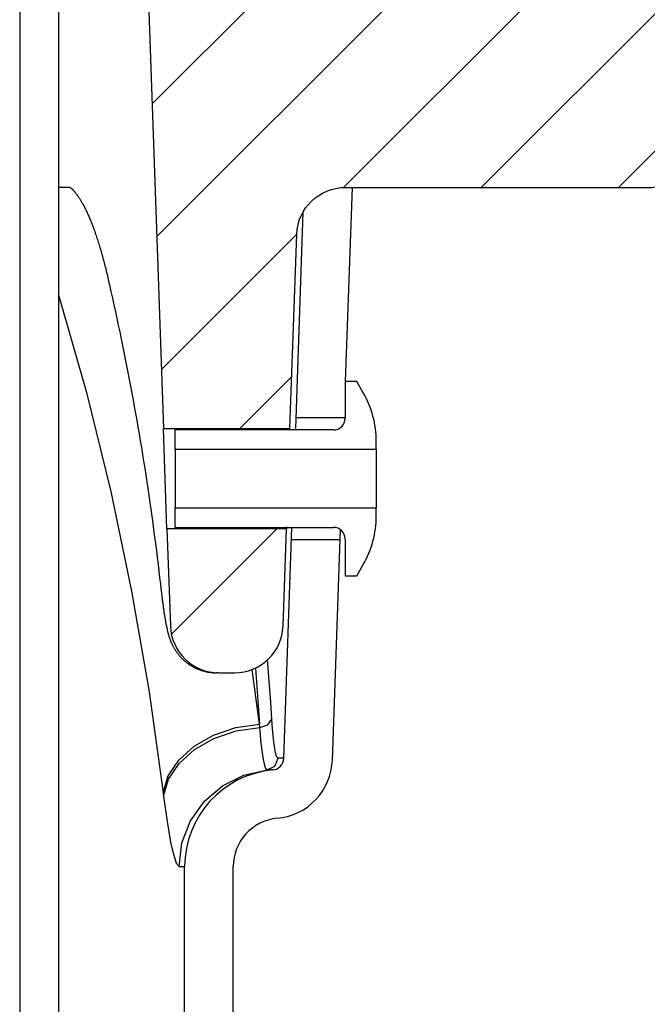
# Model space of a CAD drawing. Extents: x -169 to 2224, y 0 to 2796.
# Tile 314 of 530: x 1613.63 to 1615.24, y 981.27 to 983.81. Entities that reach past the tile are written whole.
import ezdxf

# ---------------------------------------------------------------- set-up
doc = ezdxf.new("R2010")
doc.units = 0
doc.header["$MEASUREMENT"] = 0
doc.layers.add('CONCRETE-HATCH', color=2, linetype='CONTINUOUS')
doc.layers.add('SPILL-BUCKET', color=1, linetype='CONTINUOUS')
pattern_1 = [(45, (6718.5386, -316.10631), (-0.176776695, 0.176776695), [])]

msp = doc.modelspace()

# ---------------------------------------------------------------- hatches: boundary and pattern name
at = {"layer": 'CONCRETE-HATCH'}
h = msp.add_hatch(dxfattribs=at)
h.set_pattern_fill('AR-CONC', color=256, scale=2.67, style=0)
h.set_pattern_definition([(50, (495.77, 981.518), (19.15085, -1.67548), [2.0025, -22.0275]), (355, (495.77, 981.518), (-3.70466, 20.08353), [1.602, -17.622]), (100.4514, (497.365, 981.378), (15.4462, 18.40804), [1.70186, -18.7205]), (46.1842, (495.77, 986.858), (28.49534, -4.41936), [3.00375, -33.04125]), (96.6356, (498.144, 986.49), (24.9555, 26.00895), [2.5528, -28.08074]), (351.1842, (495.77, 986.858), (24.9555, 26.009), [2.403, -26.433]), (21, (498.44, 985.523), (15.93742, -10.74992), [2.0025, -22.0275]), (326, (498.44, 985.523), (6.49652, 19.3615), [1.602, -17.622]), (71.4514, (499.767, 984.627), (22.43394, 8.61156), [1.70186, -18.7205]), (37.5, (495.769, 981.518), (0.32467, 8.888266), [0, -17.4084, 0, -17.889, 0, -17.68875]), (7.5, (495.769, 981.518), (7.02396, 10.53079), [0, -10.1994, 0, -17.0079, 0, -6.74175]), (327.5, (489.815, 981.518), (14.25306, -0.602215), [0, -6.675, 0, -20.826, 0, -27.6345]), (317.5, (487.145, 981.518), (15.57107, 2.6728), [0, -8.6775, 0, -13.8306, 0, -19.6245])])
h.paths.add_polyline_path([(1632.84169, 983.80117), (1627.949, 984.45283), (1627.949, 985.22638), (1624.00572, 984.73347), (1614.63623, 984.73347), (1614.4283, 983.95668), (1614.04241, 983.95668), (1613.99758, 983.9299), (1613.97107, 983.87999), (1613.97107, 978.29597), (1632.84169, 978.29597), (1632.84169, 980.19593)])
at = {"layer": 'SPILL-BUCKET'}
h = msp.add_hatch(dxfattribs=at)
h.set_pattern_fill('ANSI31', scale=2, style=0)
h.set_pattern_definition(pattern_1)
edge = h.paths.add_edge_path()
edge.add_line((1614.00579, 984.23294), (1613.94759, 984.17052))
edge.add_line((1613.94759, 984.17052), (1613.99705, 982.75407))
edge.add_line((1613.99705, 982.75407), (1614.32236, 982.75407))
edge.add_line((1614.32236, 982.75407), (1614.3398, 983.25351))
edge.add_arc((1614.46469, 983.24919), 0.12496, -269.98139, -181.98144, ccw=False)
edge.add_line((1614.46464, 983.37415), (1615.25148, 983.37415))
edge.add_arc((1615.2515, 983.43663), 0.06248, -90.01928, 1.98074)
edge.add_line((1615.31394, 983.43879), (1615.25505, 985.12513))
edge.add_arc((1615.19261, 985.12293), 0.06248, -357.98136, -269.98138)
edge.add_line((1615.19259, 985.18541), (1615.05075, 985.18541))
edge.add_arc((1615.05076, 985.15417), 0.03124, -269.98043, -179.98043)
edge.add_line((1615.01952, 985.15416), (1615.01952, 984.24793))
edge.add_arc((1615.00422, 984.24824), 0.01531, -91.18722, -1.18722, ccw=False)
edge.add_line((1615.0039, 984.23294), (1614.00579, 984.23294))
h = msp.add_hatch(dxfattribs=at)
h.set_pattern_fill('ANSI31', scale=2, style=0)
h.set_pattern_definition(pattern_1)
edge = h.paths.add_edge_path()
edge.add_line((1614.00609, 982.49525), (1614.01481, 982.24564))
edge.add_arc((1614.13973, 982.25), 0.125, -178.00002, -90)
edge.add_line((1614.13973, 982.125), (1614.17968, 982.125))
edge.add_arc((1614.17968, 982.25), 0.125, -90, -1.99998)
edge.add_line((1614.30461, 982.24564), (1614.31332, 982.49525))
edge.add_line((1614.31332, 982.49525), (1614.00609, 982.49525))

# ---------------------------------------------------------------- linework, layer by layer
at = {"layer": 'SPILL-BUCKET', "color": 1, "linetype": 'Continuous'}
for p, q in [((1613.62735, 984.10802), (1613.62735, 969.91046)), ((1613.72728, 984.10802), (1613.72728, 969.91046)), ((1614.46545, 982.87449), (1614.4829, 983.37415)), ((1614.35568, 983.3103), (1614.33625, 982.75407)), ((1614.49426, 982.87449), (1614.46428, 982.87449)), ((1614.46428, 982.87449), (1614.46428, 982.77995)), ((1614.51075, 982.84592), (1614.49426, 982.87449)), ((1614.02708, 982.70011), (1614.02708, 982.74997)), ((1614.4343, 982.74997), (1614.02708, 982.74997)), ((1614.54422, 982.70011), (1614.54422, 982.721)), ((1614.54422, 982.70011), (1614.02708, 982.70011)), ((1614.02708, 982.70011), (1614.02708, 982.69437)), ((1614.02708, 982.69437), (1614.02708, 982.67801)), ((1614.54422, 982.70011), (1614.54422, 982.69437)), ((1614.54422, 982.69437), (1614.54422, 982.67801)), ((1614.02708, 982.67801), (1614.02708, 982.65353)), ((1614.54422, 982.67801), (1614.54422, 982.65353)), ((1614.02708, 982.65353), (1614.02708, 982.62466)), ((1614.54422, 982.65353), (1614.54422, 982.62466)), ((1614.02708, 982.62466), (1614.02708, 982.59579)), ((1614.54422, 982.62466), (1614.54422, 982.59579)), ((1614.02708, 982.59579), (1614.02708, 982.57131)), ((1614.54422, 982.59579), (1614.54422, 982.57131)), ((1614.02708, 982.57131), (1614.02708, 982.55495)), ((1614.54422, 982.57131), (1614.54422, 982.55495)), ((1614.02708, 982.55495), (1614.02708, 982.54921)), ((1614.02708, 982.49935), (1614.02708, 982.54921)), ((1614.02708, 982.54921), (1614.54422, 982.54921)), ((1614.54422, 982.55495), (1614.54422, 982.54921)), ((1614.54422, 982.52831), (1614.54422, 982.54921)), ((1614.02708, 982.49935), (1614.4343, 982.49935)), ((1614.30661, 981.90506), (1614.32736, 982.49935)), ((1614.31343, 982.50103), (1614.31333, 982.49592)), ((1614.31333, 982.49592), (1614.31335, 982.4968)), ((1614.43144, 981.9007), (1614.45214, 982.49346)), ((1614.46428, 982.46937), (1614.46428, 982.37483)), ((1614.49426, 982.37483), (1614.51075, 982.4034)), ((1614.46428, 982.37483), (1614.49426, 982.37483)), ((1614.05144, 980.7736), (1614.05144, 981.62629)), ((1614.17635, 980.7736), (1614.17635, 981.62629))]:
    msp.add_line(p, q, dxfattribs=at)
at = {"layer": 'SPILL-BUCKET', "color": 7}
for p, q in [((1613.74248, 983.37415), (1613.72726, 983.37415)), ((1613.73134, 983.37415), (1613.72754, 983.37415)), ((1613.75753, 983.37415), (1613.73134, 983.37415)), ((1613.75738, 983.37415), (1613.74248, 983.37415)), ((1613.75753, 983.37415), (1613.75989, 983.37212)), ((1613.75989, 983.37212), (1613.76039, 983.37168)), ((1613.76039, 983.37168), (1613.76092, 983.3712)), ((1613.76092, 983.3712), (1613.76147, 983.37069)), ((1613.76147, 983.37069), (1613.76205, 983.37014)), ((1613.76205, 983.37014), (1613.76265, 983.36956)), ((1613.76265, 983.36956), (1613.76326, 983.36894)), ((1613.76326, 983.36894), (1613.7639, 983.3683)), ((1613.7639, 983.3683), (1613.76455, 983.36761)), ((1613.76455, 983.36761), (1613.76522, 983.36689)), ((1613.76522, 983.36689), (1613.76592, 983.36612)), ((1613.76592, 983.36612), (1613.76661, 983.36535)), ((1613.76661, 983.36535), (1613.76732, 983.36454)), ((1613.76732, 983.36454), (1613.76805, 983.36368)), ((1613.76805, 983.36368), (1613.76881, 983.36278)), ((1613.76881, 983.36278), (1613.76959, 983.36183)), ((1613.76959, 983.36183), (1613.77039, 983.36084)), ((1613.77039, 983.36084), (1613.77122, 983.35979)), ((1613.77122, 983.35979), (1613.77205, 983.35871)), ((1613.77205, 983.35871), (1613.77292, 983.35757)), ((1613.77292, 983.35757), (1613.77379, 983.3564)), ((1613.77379, 983.3564), (1613.77469, 983.35516)), ((1613.77469, 983.35516), (1613.7756, 983.35389)), ((1613.7756, 983.35389), (1613.77636, 983.3528)), ((1613.77636, 983.3528), (1613.77714, 983.35168)), ((1613.77714, 983.35168), (1613.77793, 983.35051)), ((1613.77793, 983.35051), (1613.77873, 983.34931)), ((1613.77873, 983.34931), (1613.7797, 983.34785)), ((1613.7797, 983.34785), (1613.78067, 983.34634)), ((1613.78067, 983.34634), (1613.78165, 983.3448)), ((1613.78165, 983.3448), (1613.78264, 983.34321)), ((1613.78264, 983.34321), (1613.78363, 983.34158)), ((1613.78363, 983.34158), (1613.78464, 983.33991)), ((1613.78464, 983.33991), (1613.78565, 983.3382)), ((1613.78565, 983.3382), (1613.78667, 983.33644)), ((1613.78667, 983.33644), (1613.78769, 983.33465)), ((1613.78769, 983.33465), (1613.78872, 983.33281)), ((1613.78872, 983.33281), (1613.78976, 983.33092)), ((1613.78976, 983.33092), (1613.7908, 983.329)), ((1613.7908, 983.329), (1613.79185, 983.32703)), ((1613.79185, 983.32703), (1613.7929, 983.32502)), ((1613.7929, 983.32502), (1613.79397, 983.32297)), ((1613.79397, 983.32297), (1613.79503, 983.32087)), ((1613.79503, 983.32087), (1613.7961, 983.31873)), ((1613.7961, 983.31873), (1613.79717, 983.31654)), ((1613.79717, 983.31654), (1613.79825, 983.31431)), ((1613.79825, 983.31431), (1613.79933, 983.31204)), ((1613.79933, 983.31204), (1613.80042, 983.30972)), ((1613.80042, 983.30972), (1613.8015, 983.30736)), ((1613.8015, 983.30736), (1613.8026, 983.30495)), ((1613.8026, 983.30495), (1613.80369, 983.3025)), ((1613.80369, 983.3025), (1613.80479, 983.3)), ((1613.80479, 983.3), (1613.80589, 983.29746)), ((1613.80589, 983.29746), (1613.807, 983.29487)), ((1613.807, 983.29487), (1613.8081, 983.29224)), ((1613.8081, 983.29224), (1613.80921, 983.28955)), ((1613.80921, 983.28955), (1613.81032, 983.28683)), ((1613.81032, 983.28683), (1613.81144, 983.28406)), ((1613.81144, 983.28406), (1613.81255, 983.28125)), ((1613.81255, 983.28125), (1613.81368, 983.27834)), ((1613.81368, 983.27834), (1613.81481, 983.27539)), ((1613.81481, 983.27539), (1613.81594, 983.27242)), ((1613.81594, 983.27242), (1613.81706, 983.26941)), ((1613.81706, 983.26941), (1613.81818, 983.26636)), ((1613.81818, 983.26636), (1613.8193, 983.26326)), ((1613.8193, 983.26326), (1613.82042, 983.26012)), ((1613.82042, 983.26012), (1613.82154, 983.25694)), ((1613.82154, 983.25694), (1613.82266, 983.25372)), ((1613.82266, 983.25372), (1613.82377, 983.25045)), ((1613.82377, 983.25045), (1613.82488, 983.24714)), ((1613.82488, 983.24714), (1613.82599, 983.24379)), ((1613.82599, 983.24379), (1613.8271, 983.24039)), ((1613.8271, 983.24039), (1613.82821, 983.23696)), ((1613.82821, 983.23696), (1613.82932, 983.23348)), ((1613.82932, 983.23348), (1613.83042, 983.22996)), ((1613.83042, 983.22996), (1613.83154, 983.22634)), ((1613.83154, 983.22634), (1613.83265, 983.22268)), ((1613.83265, 983.22268), (1613.83374, 983.21907)), ((1613.83374, 983.21907), (1613.83482, 983.21542)), ((1613.83482, 983.21542), (1613.8359, 983.2117)), ((1613.8359, 983.2117), (1613.83699, 983.20795)), ((1613.83699, 983.20795), (1613.83807, 983.20413)), ((1613.83807, 983.20413), (1613.83915, 983.20028)), ((1613.83915, 983.20028), (1613.84023, 983.19637)), ((1613.84023, 983.19637), (1613.84131, 983.19241)), ((1613.84131, 983.19241), (1613.84239, 983.18841)), ((1613.84239, 983.18841), (1613.84346, 983.18437)), ((1613.84346, 983.18437), (1613.84453, 983.18028)), ((1613.84453, 983.18028), (1613.84559, 983.17616)), ((1613.84559, 983.17616), (1613.84665, 983.17199)), ((1613.84665, 983.17199), (1613.84771, 983.16779)), ((1613.84771, 983.16779), (1613.84875, 983.1636)), ((1613.84875, 983.1636), (1613.84978, 983.15938)), ((1613.84978, 983.15938), (1613.85081, 983.15511)), ((1613.85081, 983.15511), (1613.85184, 983.15081)), ((1613.85184, 983.15081), (1613.85286, 983.14646)), ((1613.85286, 983.14646), (1613.85388, 983.14206)), ((1613.85388, 983.14206), (1613.85391, 983.14191)), ((1613.85391, 983.14191), (1613.85394, 983.14176)), ((1613.85394, 983.14176), (1613.85602, 983.13272)), ((1613.85602, 983.13272), (1613.85808, 983.12368)), ((1613.85808, 983.12368), (1613.862, 983.10634)), ((1613.72729, 983.09803), (1613.79871, 982.84603)), ((1613.862, 983.10634), (1613.86588, 983.089)), ((1613.86588, 983.089), (1613.86971, 983.07164)), ((1613.86971, 983.07164), (1613.8735, 983.05428)), ((1613.8735, 983.05428), (1613.87725, 983.03689)), ((1613.87725, 983.03689), (1613.88095, 983.01951)), ((1613.88095, 983.01951), (1613.88461, 983.0021)), ((1613.88461, 983.0021), (1613.88823, 982.98469)), ((1613.88823, 982.98469), (1613.89181, 982.96726)), ((1613.89181, 982.96726), (1613.89534, 982.94983)), ((1613.89534, 982.94983), (1613.89882, 982.93237)), ((1613.89882, 982.93237), (1613.90227, 982.91492)), ((1613.90227, 982.91492), (1613.90567, 982.89745)), ((1613.90567, 982.89745), (1613.90903, 982.87997)), ((1613.90903, 982.87997), (1613.91234, 982.86247)), ((1613.91234, 982.86247), (1613.91561, 982.84498)), ((1613.79871, 982.84603), (1613.8614, 982.59155)), ((1613.91561, 982.84498), (1613.91884, 982.82746)), ((1613.91884, 982.82746), (1613.92203, 982.80994)), ((1613.92203, 982.80994), (1613.92517, 982.79241)), ((1613.92517, 982.79241), (1613.92826, 982.77487)), ((1613.92826, 982.77487), (1613.93132, 982.75731)), ((1614.46428, 982.7808), (1614.33719, 982.7808)), ((1613.93132, 982.75731), (1613.93433, 982.73975)), ((1613.93433, 982.73975), (1613.93729, 982.72218)), ((1613.93729, 982.72218), (1613.94021, 982.7046)), ((1613.94021, 982.7046), (1613.94309, 982.68701)), ((1613.94309, 982.68701), (1613.94593, 982.66941)), ((1613.94593, 982.66941), (1613.94871, 982.6518)), ((1613.94871, 982.6518), (1613.95146, 982.63419)), ((1613.95146, 982.63419), (1613.95416, 982.61656)), ((1613.95416, 982.61656), (1613.95682, 982.59893)), ((1613.8614, 982.59155), (1613.91527, 982.33492)), ((1613.95682, 982.59893), (1613.95944, 982.58129)), ((1613.95944, 982.58129), (1613.96201, 982.56364)), ((1613.96201, 982.56364), (1613.96453, 982.54598)), ((1613.96453, 982.54598), (1613.96701, 982.52831)), ((1613.96701, 982.52831), (1613.96945, 982.51064)), ((1613.96945, 982.51064), (1613.97184, 982.49296)), ((1613.97184, 982.49296), (1613.97419, 982.47527)), ((1613.97419, 982.47527), (1613.9765, 982.45757)), ((1613.9765, 982.45757), (1613.97876, 982.43987)), ((1614.32628, 982.46852), (1614.45127, 982.46852)), ((1613.97876, 982.43987), (1613.98097, 982.42216)), ((1613.98097, 982.42216), (1613.98315, 982.40444)), ((1613.98315, 982.40444), (1613.98527, 982.38672)), ((1613.98527, 982.38672), (1613.98725, 982.36991)), ((1613.98725, 982.36991), (1613.98918, 982.35311)), ((1613.91527, 982.33492), (1613.96025, 982.07645)), ((1613.98918, 982.35311), (1613.9896, 982.34939)), ((1613.9896, 982.34939), (1613.99002, 982.34567)), ((1613.99002, 982.34568), (1613.99009, 982.34506)), ((1613.99009, 982.34506), (1613.99016, 982.34444)), ((1613.99016, 982.34444), (1613.99051, 982.34134)), ((1613.99051, 982.34134), (1613.99087, 982.3383)), ((1613.99087, 982.3383), (1613.99122, 982.33527)), ((1613.99122, 982.33527), (1613.99157, 982.33227)), ((1613.99157, 982.33227), (1613.99193, 982.32933)), ((1613.99193, 982.32933), (1613.99228, 982.32643)), ((1613.99228, 982.32643), (1613.99263, 982.32354)), ((1613.99263, 982.32354), (1613.99299, 982.32068)), ((1613.99299, 982.32068), (1613.99334, 982.31784)), ((1613.99334, 982.31784), (1613.9937, 982.31503)), ((1613.9937, 982.31503), (1613.99406, 982.31224)), ((1613.99406, 982.31224), (1613.99441, 982.30948)), ((1613.99441, 982.30948), (1613.99477, 982.30674)), ((1613.99477, 982.30674), (1613.99513, 982.30404)), ((1613.99513, 982.30404), (1613.99549, 982.30136)), ((1613.99549, 982.30136), (1613.99586, 982.29872)), ((1613.99586, 982.29872), (1613.99622, 982.29609)), ((1613.99622, 982.29609), (1613.99658, 982.2935)), ((1613.99658, 982.2935), (1613.99695, 982.29094)), ((1613.99695, 982.29094), (1613.99731, 982.28841)), ((1613.99731, 982.28841), (1613.99767, 982.28597)), ((1613.99767, 982.28597), (1613.99803, 982.28356)), ((1613.99803, 982.28356), (1613.9984, 982.28107)), ((1613.9984, 982.28107), (1613.99877, 982.27863)), ((1613.99877, 982.27863), (1613.99915, 982.2762)), ((1613.99915, 982.2762), (1613.99952, 982.27381)), ((1613.99952, 982.27381), (1613.9999, 982.27142)), ((1613.9999, 982.27142), (1614.00028, 982.26907)), ((1614.00028, 982.26907), (1614.00067, 982.26673)), ((1614.00067, 982.26673), (1614.00106, 982.26442)), ((1614.00106, 982.26442), (1614.00145, 982.2621)), ((1614.00145, 982.2621), (1614.00185, 982.25981)), ((1614.00185, 982.25981), (1614.00226, 982.2575)), ((1614.00226, 982.2575), (1614.00267, 982.25523)), ((1614.00267, 982.25523), (1614.00312, 982.25284)), ((1614.00312, 982.25284), (1614.00356, 982.25048)), ((1614.00356, 982.25048), (1614.00402, 982.24812)), ((1614.00402, 982.24812), (1614.00449, 982.24579)), ((1614.00449, 982.24579), (1614.00501, 982.24325)), ((1614.00501, 982.24325), (1614.00554, 982.24073)), ((1614.00554, 982.24073), (1614.00619, 982.23779)), ((1614.00619, 982.23779), (1614.00686, 982.23485)), ((1614.00686, 982.23485), (1614.00732, 982.2329)), ((1614.00732, 982.2329), (1614.00781, 982.23093)), ((1614.00781, 982.23093), (1614.00823, 982.22924)), ((1614.00823, 982.22924), (1614.00868, 982.22752)), ((1614.00868, 982.22752), (1614.00915, 982.22576)), ((1614.00915, 982.22576), (1614.00964, 982.22397)), ((1614.00964, 982.22397), (1614.01003, 982.22261)), ((1614.01003, 982.22261), (1614.01044, 982.22123)), ((1614.01044, 982.22123), (1614.01082, 982.21994)), ((1614.01082, 982.21994), (1614.01123, 982.21863)), ((1614.01123, 982.21863), (1614.01162, 982.2174)), ((1614.01162, 982.2174), (1614.01202, 982.21614)), ((1614.01202, 982.21614), (1614.01242, 982.21496)), ((1614.01242, 982.21496), (1614.01283, 982.21375)), ((1614.01283, 982.21375), (1614.01324, 982.21258)), ((1614.01324, 982.21258), (1614.01366, 982.2114)), ((1614.01366, 982.2114), (1614.01408, 982.21025)), ((1614.01408, 982.21025), (1614.01452, 982.20907)), ((1614.01452, 982.20907), (1614.01496, 982.20793)), ((1614.01496, 982.20793), (1614.01543, 982.20676)), ((1614.01543, 982.20676), (1614.01589, 982.20561)), ((1614.01589, 982.20561), (1614.01638, 982.20443)), ((1614.01638, 982.20443), (1614.01687, 982.20327)), ((1614.01687, 982.20327), (1614.01739, 982.20208)), ((1614.01739, 982.20208), (1614.01791, 982.2009)), ((1614.01791, 982.2009), (1614.01846, 982.1997)), ((1614.01846, 982.1997), (1614.01902, 982.19849)), ((1614.01902, 982.19849), (1614.01961, 982.19727)), ((1614.01961, 982.19727), (1614.02022, 982.19604)), ((1614.02022, 982.19604), (1614.02085, 982.19479)), ((1614.02085, 982.19479), (1614.02151, 982.19352)), ((1614.02151, 982.19352), (1614.02218, 982.19225)), ((1614.02218, 982.19225), (1614.02289, 982.19095)), ((1614.02289, 982.19095), (1614.02362, 982.18964)), ((1614.02362, 982.18964), (1614.02439, 982.18831)), ((1614.02439, 982.18831), (1614.02518, 982.18697)), ((1614.02518, 982.18697), (1614.026, 982.18561)), ((1614.026, 982.18561), (1614.02686, 982.18424)), ((1614.02686, 982.18424), (1614.02775, 982.18284)), ((1614.02775, 982.18284), (1614.02868, 982.18144)), ((1614.02868, 982.18144), (1614.02965, 982.18)), ((1614.02965, 982.18), (1614.03065, 982.17857)), ((1614.03065, 982.17857), (1614.03169, 982.17711)), ((1614.03169, 982.17711), (1614.03277, 982.17566)), ((1614.03277, 982.17566), (1614.0339, 982.17418)), ((1614.0339, 982.17418), (1614.03505, 982.17271)), ((1614.03505, 982.17271), (1614.03626, 982.17121)), ((1614.03626, 982.17121), (1614.0375, 982.16973)), ((1614.0375, 982.16973), (1614.03878, 982.16823)), ((1614.03878, 982.16823), (1614.0401, 982.16675)), ((1614.0401, 982.16675), (1614.04147, 982.16526)), ((1614.04147, 982.16526), (1614.04286, 982.16378)), ((1614.04286, 982.16378), (1614.04431, 982.1623)), ((1614.04431, 982.1623), (1614.04578, 982.16084)), ((1614.04578, 982.16084), (1614.0473, 982.15939)), ((1614.0473, 982.15939), (1614.04884, 982.15795)), ((1614.04884, 982.15795), (1614.05043, 982.15653)), ((1614.05043, 982.15653), (1614.05204, 982.15513)), ((1614.05204, 982.15513), (1614.0537, 982.15375)), ((1614.0537, 982.15375), (1614.05538, 982.15239)), ((1614.05538, 982.15239), (1614.05709, 982.15105)), ((1614.2729, 982.0497), (1614.26415, 982.15837)), ((1614.05709, 982.15105), (1614.05883, 982.14973)), ((1614.05883, 982.14973), (1614.0606, 982.14845)), ((1614.0606, 982.14845), (1614.0624, 982.14719)), ((1614.0624, 982.14719), (1614.06418, 982.14598)), ((1614.06418, 982.14598), (1614.06599, 982.1448)), ((1614.06599, 982.1448), (1614.06804, 982.14352)), ((1614.06804, 982.14352), (1614.07012, 982.14227)), ((1614.07012, 982.14227), (1614.07227, 982.14104)), ((1614.07227, 982.14104), (1614.07444, 982.13986)), ((1614.07444, 982.13986), (1614.07663, 982.13871)), ((1614.07663, 982.13871), (1614.07884, 982.13761)), ((1614.07884, 982.13761), (1614.08108, 982.13655)), ((1614.08108, 982.13655), (1614.08333, 982.13554)), ((1614.08333, 982.13554), (1614.0856, 982.13457)), ((1614.0856, 982.13457), (1614.08789, 982.13365)), ((1614.08789, 982.13365), (1614.09018, 982.13278)), ((1614.09018, 982.13278), (1614.0925, 982.13195)), ((1614.0925, 982.13195), (1614.09482, 982.13117)), ((1614.09482, 982.13117), (1614.09716, 982.13043)), ((1614.09716, 982.13043), (1614.09951, 982.12974)), ((1614.09951, 982.12974), (1614.10187, 982.1291)), ((1614.10187, 982.1291), (1614.10424, 982.12851)), ((1614.10424, 982.12851), (1614.10662, 982.12796)), ((1614.10662, 982.12796), (1614.109, 982.12745)), ((1614.109, 982.12745), (1614.11139, 982.127)), ((1614.11139, 982.127), (1614.11348, 982.12664)), ((1614.24418, 981.99315), (1614.2252, 982.13357)), ((1614.23367, 982.13723), (1614.24418, 981.99315)), ((1614.13816, 982.125), (1614.13369, 982.125)), ((1613.96025, 982.07645), (1613.99629, 981.81649)), ((1614.27577, 982.00568), (1614.2729, 982.0497)), ((1614.26574, 981.99111), (1614.27577, 982.00568)), ((1614.27664, 981.99274), (1614.27577, 982.00568)), ((1614.12613, 981.96461), (1614.1833, 981.98397)), ((1614.12684, 981.95609), (1614.18394, 981.97547)), ((1614.1833, 981.98397), (1614.24418, 981.99315)), ((1614.18394, 981.97547), (1614.24477, 981.98469)), ((1614.24477, 981.98469), (1614.24418, 981.99315)), ((1614.24477, 981.98469), (1614.26574, 981.99111)), ((1614.24832, 981.94427), (1614.24477, 981.98469)), ((1614.27756, 981.98062), (1614.27664, 981.99274)), ((1614.28082, 981.94786), (1614.27756, 981.98062)), ((1614.07613, 981.93625), (1614.12613, 981.96461)), ((1614.07692, 981.92774), (1614.12684, 981.95609)), ((1614.03633, 981.90062), (1614.07613, 981.93625)), ((1614.03721, 981.89212), (1614.07692, 981.92774)), ((1614.2522, 981.91315), (1614.24832, 981.94427)), ((1614.28433, 981.92449), (1614.28082, 981.94786)), ((1614.28812, 981.90982), (1614.28433, 981.92449)), ((1614.00917, 981.85987), (1614.03633, 981.90062)), ((1614.25509, 981.89645), (1614.2522, 981.91315)), ((1614.28332, 981.88471), (1614.29181, 981.90506)), ((1614.29181, 981.90506), (1614.28812, 981.90982)), ((1614.3029, 981.90506), (1614.29181, 981.90506)), ((1614.01013, 981.8514), (1614.03721, 981.89212)), ((1614.20366, 981.86193), (1614.26353, 981.87506)), ((1614.26353, 981.87506), (1614.28332, 981.88471)), ((1614.27458, 981.87506), (1614.26353, 981.87506)), ((1614.27827, 981.87506), (1614.27458, 981.87506)), ((1613.99629, 981.81649), (1614.00917, 981.85987)), ((1613.99731, 981.80804), (1614.01013, 981.8514)), ((1614.14879, 981.83456), (1614.20366, 981.86193)), ((1614.10225, 981.79462), (1614.14879, 981.83456)), ((1613.99629, 981.81649), (1613.99731, 981.80804)), ((1613.99731, 981.80804), (1614.00614, 981.74275)), ((1614.06683, 981.7445), (1614.10225, 981.79462)), ((1614.04469, 981.68723), (1614.06683, 981.7445)), ((1614.03716, 981.62629), (1614.04469, 981.68723)), ((1614.02984, 981.63549), (1614.03716, 981.62629)), ((1614.04787, 981.62629), (1614.05144, 981.62629))]:
    msp.add_line(p, q, dxfattribs=at)
at = {"layer": 'SPILL-BUCKET', "color": 2, "linetype": 'Continuous'}
msp.add_line((1614.00609, 982.49525), (1613.99705, 982.75407), dxfattribs=at)
at = {"layer": 'SPILL-BUCKET', "color": 7, "linetype": 'Continuous'}
for p, q in [((1614.30661, 981.90506), (1614.3029, 981.90506)), ((1614.25942, 981.88032), (1614.25509, 981.89645)), ((1614.26351, 981.87506), (1614.25942, 981.88032)), ((1614.26353, 981.87506), (1614.26351, 981.87506)), ((1614.00614, 981.74275), (1614.01542, 981.68932)), ((1614.01542, 981.68932), (1614.01853, 981.67458)), ((1614.01853, 981.67458), (1614.02158, 981.66167)), ((1614.02158, 981.66167), (1614.02984, 981.63549)), ((1614.03716, 981.62629), (1614.04787, 981.62629))]:
    msp.add_line(p, q, dxfattribs=at)
at = {"layer": 'SPILL-BUCKET', "color": 2, "linetype": 'Continuous'}
msp.add_lwpolyline([(1614.00579, 984.23294), (1613.94759, 984.17052), (1613.99705, 982.75407), (1614.32236, 982.75407), (1614.3398, 983.25351, -0.404026), (1614.46464, 983.37415), (1615.25148, 983.37415, 0.4244749), (1615.31394, 983.43879), (1615.25505, 985.12513, 0.4040261), (1615.19259, 985.18541), (1615.05075, 985.18541, 0.4142136), (1615.01952, 985.15416), (1615.01952, 984.24793, -0.4142136), (1615.0039, 984.23294), (1614.00579, 984.23294)], format="xyb", dxfattribs=at)
msp.add_lwpolyline([(1614.00609, 982.49525), (1614.01481, 982.24564, 0.4040263), (1614.13973, 982.125), (1614.17968, 982.125, 0.4040263), (1614.30461, 982.24564), (1614.31332, 982.49525)], format="xyb", close=True, dxfattribs=at)
at = {"layer": 'SPILL-BUCKET', "color": 7}
msp.add_lwpolyline([(1614.11348, 982.12664), (1614.12511, 982.1253), (1614.13369, 982.125)], dxfattribs=at)
at = {"layer": 'SPILL-BUCKET', "color": 1, "linetype": 'Continuous'}
for centre, radius, start, end in [((1614.2944, 982.721), 0.24983, 0, 30), ((1614.4343, 982.77995), 0.02998, 270, 0), ((1614.2944, 982.52831), 0.24983, 330, 0), ((1614.4343, 982.46937), 0.02998, 0, 90), ((1614.2754, 981.90615), 0.03123, 275.28151, 358), ((1614.2754, 981.90615), 0.15614, 275.28151, 358), ((1614.30127, 981.62629), 0.24983, 95.28151, 180), ((1614.30127, 981.62629), 0.12491, 95.28151, 180)]:
    msp.add_arc(centre, radius, start, end, dxfattribs=at)

doc.saveas('drawing.dxf')
